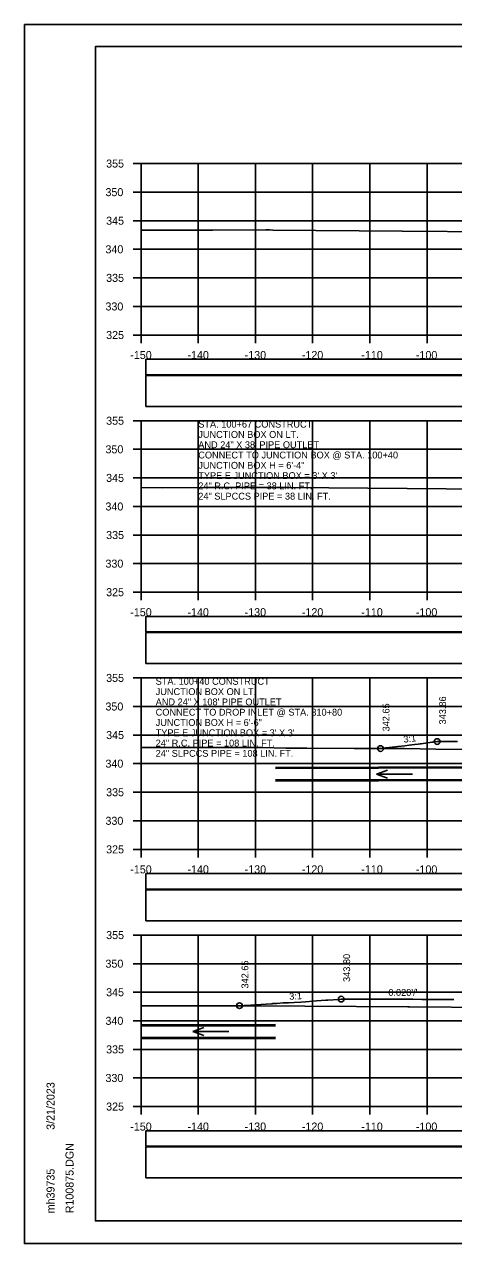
# Model space of a CAD drawing. Extents: x 1368122 to 1710785, y 373130 to 557566.
# Drawn here: x 1368518.5 to 1368593.5, y 373130.3 to 373343.7 of the extents above; entities that cross this region are included whole.
import ezdxf

# ---------------------------------------------------------------- set-up
doc = ezdxf.new("R2010")
doc.units = 0
for name, color, linetype in [('R_Alt Surface', 7, 'Continuous'), ('R_Axis', 7, 'Continuous'), ('R_Axis Annot', 7, 'Continuous'), ('R_Border', 7, 'Continuous'), ('R_Exist Surface', 7, 'Continuous'), ('R_Fin Surface', 7, 'Continuous'), ('R_Grid', 7, 'Continuous'), ('R_No Plot', 7, 'Continuous'), ('R_Water', 7, 'Continuous'), ('R_Water Annot', 7, 'Continuous'), ('R_Xsect Elev', 7, 'Continuous'), ('R_Xsect Slope', 7, 'Continuous')]:
    doc.layers.add(name, color=color, linetype=linetype)

msp = doc.modelspace()

# ---------------------------------------------------------------- linework, layer by layer
at = {"layer": 'R_Alt Surface'}
for points in [[(1368539.73, 373282.36), (1368838.03, 373282.36), (1368838.03, 373285.06), (1368539.73, 373285.06)], [(1368539.73, 373276.83), (1368838.03, 373276.83), (1368838.03, 373282.25), (1368539.73, 373282.25)], [(1368539.73, 373237.36), (1368838.03, 373237.36), (1368838.03, 373240.06), (1368539.73, 373240.06)], [(1368539.73, 373231.83), (1368838.03, 373231.83), (1368838.03, 373237.25), (1368539.73, 373237.25)], [(1368539.73, 373192.36), (1368838.03, 373192.36), (1368838.03, 373195.06), (1368539.73, 373195.06)], [(1368539.73, 373186.83), (1368838.03, 373186.83), (1368838.03, 373192.25), (1368539.73, 373192.25)], [(1368539.73, 373147.36), (1368838.03, 373147.36), (1368838.03, 373150.06), (1368539.73, 373150.06)], [(1368539.73, 373141.83), (1368838.03, 373141.83), (1368838.03, 373147.25), (1368539.73, 373147.25)]]:
    msp.add_lwpolyline(points, close=True, dxfattribs=at)
at = {"layer": 'R_Axis'}
for p, q in [((1368537.48, 373319.31), (1368538.88, 373319.31)), ((1368538.88, 373289.31), (1368538.88, 373319.31)), ((1368537.48, 373314.31), (1368538.88, 373314.31)), ((1368537.48, 373309.31), (1368538.88, 373309.31)), ((1368537.48, 373304.31), (1368538.88, 373304.31)), ((1368537.48, 373299.31), (1368538.88, 373299.31)), ((1368537.48, 373294.31), (1368538.88, 373294.31)), ((1368537.48, 373289.31), (1368538.88, 373289.31)), ((1368538.88, 373289.31), (1368838.88, 373289.31)), ((1368538.88, 373287.91), (1368538.88, 373289.31)), ((1368548.88, 373287.91), (1368548.88, 373289.31)), ((1368558.88, 373287.91), (1368558.88, 373289.31)), ((1368568.88, 373287.91), (1368568.88, 373289.31)), ((1368578.88, 373287.91), (1368578.88, 373289.31)), ((1368588.88, 373287.91), (1368588.88, 373289.31)), ((1368537.48, 373274.31), (1368538.88, 373274.31)), ((1368538.88, 373244.31), (1368538.88, 373274.31)), ((1368537.48, 373269.31), (1368538.88, 373269.31)), ((1368537.48, 373264.31), (1368538.88, 373264.31)), ((1368537.48, 373259.31), (1368538.88, 373259.31)), ((1368537.48, 373254.31), (1368538.88, 373254.31)), ((1368537.48, 373249.31), (1368538.88, 373249.31)), ((1368537.48, 373244.31), (1368538.88, 373244.31)), ((1368538.88, 373244.31), (1368838.88, 373244.31)), ((1368538.88, 373242.91), (1368538.88, 373244.31)), ((1368548.88, 373242.91), (1368548.88, 373244.31)), ((1368558.88, 373242.91), (1368558.88, 373244.31)), ((1368568.88, 373242.91), (1368568.88, 373244.31)), ((1368578.88, 373242.91), (1368578.88, 373244.31)), ((1368588.88, 373242.91), (1368588.88, 373244.31)), ((1368537.48, 373229.31), (1368538.88, 373229.31)), ((1368538.88, 373199.31), (1368538.88, 373229.31)), ((1368537.48, 373224.31), (1368538.88, 373224.31)), ((1368537.48, 373219.31), (1368538.88, 373219.31)), ((1368537.48, 373214.31), (1368538.88, 373214.31)), ((1368537.48, 373209.31), (1368538.88, 373209.31)), ((1368537.48, 373204.31), (1368538.88, 373204.31)), ((1368537.48, 373199.31), (1368538.88, 373199.31)), ((1368538.88, 373199.31), (1368838.88, 373199.31)), ((1368538.88, 373197.91), (1368538.88, 373199.31)), ((1368548.88, 373197.91), (1368548.88, 373199.31)), ((1368558.88, 373197.91), (1368558.88, 373199.31)), ((1368568.88, 373197.91), (1368568.88, 373199.31)), ((1368578.88, 373197.91), (1368578.88, 373199.31)), ((1368588.88, 373197.91), (1368588.88, 373199.31)), ((1368537.48, 373184.31), (1368538.88, 373184.31)), ((1368538.88, 373154.31), (1368538.88, 373184.31)), ((1368537.48, 373179.31), (1368538.88, 373179.31)), ((1368537.48, 373174.31), (1368538.88, 373174.31)), ((1368537.48, 373169.31), (1368538.88, 373169.31)), ((1368537.48, 373164.31), (1368538.88, 373164.31)), ((1368537.48, 373159.31), (1368538.88, 373159.31)), ((1368537.48, 373154.31), (1368538.88, 373154.31)), ((1368538.88, 373154.31), (1368838.88, 373154.31)), ((1368538.88, 373152.91), (1368538.88, 373154.31)), ((1368548.88, 373152.91), (1368548.88, 373154.31)), ((1368558.88, 373152.91), (1368558.88, 373154.31)), ((1368568.88, 373152.91), (1368568.88, 373154.31)), ((1368578.88, 373152.91), (1368578.88, 373154.31)), ((1368588.88, 373152.91), (1368588.88, 373154.31))]:
    msp.add_line(p, q, dxfattribs=at)
at = {"layer": 'R_Border'}
for p, q in [((1368530.88, 373339.77), (1368847.06, 373339.77)), ((1368530.88, 373134.31), (1368530.88, 373339.77)), ((1368530.88, 373134.31), (1368530.88, 373134.31)), ((1368847.06, 373134.31), (1368530.88, 373134.31))]:
    msp.add_line(p, q, dxfattribs=at)
at = {"layer": 'R_Exist Surface'}
for points in [[(1368538.88, 373307.65), (1368542.87, 373307.64), (1368551.39, 373307.65), (1368560.68, 373307.69), (1368561.36, 373307.69), (1368561.94, 373307.68), (1368584.52, 373307.51), (1368600.33, 373307.38)], [(1368538.88, 373262.61), (1368542.54, 373262.6), (1368549.99, 373262.61), (1368558.12, 373262.64), (1368561.74, 373262.64), (1368564.82, 373262.62), (1368599.09, 373262.35)], [(1368538.88, 373217.13), (1368539.17, 373217.13), (1368546.78, 373217.13), (1368560.06, 373217.11), (1368564.19, 373217.04), (1368567.89, 373217.01), (1368576.12, 373216.95), (1368584.9, 373216.95), (1368590.43, 373216.85), (1368599.4, 373216.79)], [(1368538.88, 373171.96), (1368552.97, 373171.96), (1368557.85, 373171.95), (1368559.37, 373171.93), (1368567.49, 373171.87), (1368585.55, 373171.74), (1368585.72, 373171.74), (1368585.83, 373171.74), (1368600.46, 373171.64)]]:
    msp.add_lwpolyline(points, dxfattribs=at)
at = {"layer": 'R_Fin Surface'}
for points in [[(1368580.76, 373216.95), (1368581.62, 373217.05), (1368581.76, 373217.06), (1368583.31, 373217.24), (1368583.76, 373217.29), (1368584.99, 373217.44), (1368585.78, 373217.54), (1368586.67, 373217.65), (1368587.35, 373217.73), (1368587.68, 373217.78), (1368587.84, 373217.8), (1368589.7, 373218.04), (1368589.92, 373218.07), (1368590.65, 373218.17), (1368591.83, 373218.17), (1368592.04, 373218.17), (1368592.35, 373218.17), (1368594.2, 373218.16)], [(1368556.09, 373171.96), (1368556.88, 373172), (1368557.16, 373172.02), (1368561.7, 373172.31), (1368561.78, 373172.31), (1368561.93, 373172.32), (1368562.6, 373172.36), (1368563.74, 373172.43), (1368563.74, 373172.43), (1368563.74, 373172.43)], [(1368563.75, 373172.43), (1368564.68, 373172.48), (1368565.66, 373172.53), (1368566.81, 373172.6), (1368567.6, 373172.65), (1368568.97, 373172.74), (1368569.55, 373172.78), (1368571.18, 373172.9), (1368571.52, 373172.92), (1368573.44, 373173.07), (1368573.49, 373173.07), (1368573.5, 373173.07), (1368573.5, 373173.07), (1368573.88, 373173.11), (1368575.5, 373173.11), (1368575.68, 373173.1), (1368577.51, 373173.1), (1368578.99, 373173.1), (1368579.56, 373173.1), (1368580.82, 373173.09), (1368581.62, 373173.09), (1368582.66, 373173.09), (1368583.71, 373173.09), (1368584.52, 373173.08), (1368585.83, 373173.08), (1368586.38, 373173.08), (1368587.97, 373173.07), (1368589.58, 373173.07), (1368589.64, 373173.07), (1368590.09, 373173.06), (1368590.15, 373173.06), (1368591.85, 373173.06), (1368592.37, 373173.05), (1368593.57, 373173.05)]]:
    msp.add_lwpolyline(points, dxfattribs=at)
at = {"layer": 'R_Grid'}
for p, q in [((1368538.88, 373319.31), (1368838.88, 373319.31)), ((1368538.88, 373289.31), (1368538.88, 373319.31)), ((1368548.88, 373289.31), (1368548.88, 373319.31)), ((1368558.88, 373289.31), (1368558.88, 373319.31)), ((1368568.88, 373289.31), (1368568.88, 373319.31)), ((1368578.88, 373289.31), (1368578.88, 373319.31)), ((1368588.88, 373289.31), (1368588.88, 373319.31)), ((1368538.88, 373314.31), (1368838.88, 373314.31)), ((1368538.88, 373309.31), (1368838.88, 373309.31)), ((1368538.88, 373304.31), (1368838.88, 373304.31)), ((1368538.88, 373299.31), (1368838.88, 373299.31)), ((1368538.88, 373294.31), (1368838.88, 373294.31)), ((1368538.88, 373289.31), (1368838.88, 373289.31)), ((1368538.88, 373274.31), (1368838.88, 373274.31)), ((1368538.88, 373244.31), (1368538.88, 373274.31)), ((1368548.88, 373244.31), (1368548.88, 373274.31)), ((1368558.88, 373244.31), (1368558.88, 373274.31)), ((1368568.88, 373244.31), (1368568.88, 373274.31)), ((1368578.88, 373244.31), (1368578.88, 373274.31)), ((1368588.88, 373244.31), (1368588.88, 373274.31)), ((1368538.88, 373269.31), (1368838.88, 373269.31)), ((1368538.88, 373264.31), (1368838.88, 373264.31)), ((1368538.88, 373259.31), (1368838.88, 373259.31)), ((1368538.88, 373254.31), (1368838.88, 373254.31)), ((1368538.88, 373249.31), (1368838.88, 373249.31)), ((1368538.88, 373244.31), (1368838.88, 373244.31)), ((1368538.88, 373229.31), (1368838.88, 373229.31)), ((1368538.88, 373199.31), (1368538.88, 373229.31)), ((1368548.88, 373199.31), (1368548.88, 373229.31)), ((1368558.88, 373199.31), (1368558.88, 373229.31)), ((1368568.88, 373199.31), (1368568.88, 373229.31)), ((1368578.88, 373199.31), (1368578.88, 373229.31)), ((1368588.88, 373199.31), (1368588.88, 373229.31)), ((1368538.88, 373224.31), (1368838.88, 373224.31)), ((1368538.88, 373219.31), (1368838.88, 373219.31)), ((1368538.88, 373214.31), (1368838.88, 373214.31)), ((1368538.88, 373209.31), (1368838.88, 373209.31)), ((1368538.88, 373204.31), (1368838.88, 373204.31)), ((1368538.88, 373199.31), (1368838.88, 373199.31)), ((1368538.88, 373184.31), (1368838.88, 373184.31)), ((1368538.88, 373154.31), (1368538.88, 373184.31)), ((1368538.88, 373184.31), (1368838.88, 373184.31)), ((1368538.88, 373154.31), (1368538.88, 373184.31)), ((1368548.88, 373154.31), (1368548.88, 373184.31)), ((1368548.88, 373154.31), (1368548.88, 373184.31)), ((1368558.88, 373154.31), (1368558.88, 373184.31)), ((1368558.88, 373154.31), (1368558.88, 373184.31)), ((1368568.88, 373154.31), (1368568.88, 373184.31)), ((1368568.88, 373154.31), (1368568.88, 373184.31)), ((1368578.88, 373154.31), (1368578.88, 373184.31)), ((1368578.88, 373154.31), (1368578.88, 373184.31)), ((1368588.88, 373154.31), (1368588.88, 373184.31)), ((1368588.88, 373154.31), (1368588.88, 373184.31)), ((1368538.88, 373179.31), (1368838.88, 373179.31)), ((1368538.88, 373179.31), (1368838.88, 373179.31)), ((1368538.88, 373174.31), (1368838.88, 373174.31)), ((1368538.88, 373174.31), (1368838.88, 373174.31)), ((1368538.88, 373169.31), (1368838.88, 373169.31)), ((1368538.88, 373169.31), (1368838.88, 373169.31)), ((1368538.88, 373164.31), (1368838.88, 373164.31)), ((1368538.88, 373164.31), (1368838.88, 373164.31)), ((1368538.88, 373159.31), (1368838.88, 373159.31)), ((1368538.88, 373159.31), (1368838.88, 373159.31)), ((1368538.88, 373154.31), (1368838.88, 373154.31)), ((1368538.88, 373154.31), (1368838.88, 373154.31))]:
    msp.add_line(p, q, dxfattribs=at)
at = {"layer": 'R_No Plot'}
for p, q in [((1368518.48, 373343.66), (1368851.81, 373343.66)), ((1368601.55, 373213.78), (1368562.41, 373213.66)), ((1368601.55, 373211.36), (1368562.41, 373211.24)), ((1368562.41, 373168.66), (1368538.88, 373168.58)), ((1368562.41, 373166.24), (1368538.88, 373166.17)), ((1368518.48, 373130.33), (1368851.81, 373130.33))]:
    msp.add_line(p, q, dxfattribs=at)
for points in [[(1368518.47, 373343.66), (1368851.81, 373343.66), (1368851.81, 373130.33), (1368518.47, 373130.33)], [(1368764.8, 373339.77), (1368784.42, 373339.77), (1368784.42, 373329.89), (1368800.53, 373329.89), (1368823.73, 373329.89), (1368823.85, 373301.73), (1368847.06, 373301.73), (1368847.06, 373134.31), (1368530.88, 373134.31), (1368530.88, 373339.77)]]:
    msp.add_lwpolyline(points, close=True, dxfattribs=at)
for centre in [(1368580.76, 373216.95), (1368590.65, 373218.17), (1368556.09, 373171.96), (1368573.88, 373173.11)]:
    msp.add_circle(centre, 0.5, dxfattribs=at)
at = {"layer": 'R_Water'}
for p, q in [((1368601.55, 373213.57), (1368562.41, 373213.45)), ((1368601.55, 373211.57), (1368562.41, 373211.45)), ((1368562.41, 373168.45), (1368538.88, 373168.38)), ((1368562.41, 373166.45), (1368538.88, 373166.38))]:
    msp.add_line(p, q, dxfattribs=at)
at = {"layer": 'R_Water Annot'}
for p, q in [((1368580.03, 373212.46), (1368581.95, 373213.17)), ((1368586.32, 373212.48), (1368580.03, 373212.46)), ((1368580.03, 373212.46), (1368581.96, 373211.77)), ((1368547.94, 373167.44), (1368549.86, 373168.14)), ((1368554.23, 373167.46), (1368547.94, 373167.44)), ((1368547.94, 373167.44), (1368549.87, 373166.74))]:
    msp.add_line(p, q, dxfattribs=at)

# ---------------------------------------------------------------- texts
at = {"layer": 'R_Axis Annot'}
for s, p in [('355', (1368532.77, 373318.61)), ('350', (1368532.65, 373313.61)), ('345', (1368532.77, 373308.61)), ('340', (1368532.65, 373303.61)), ('335', (1368532.77, 373298.61)), ('330', (1368532.65, 373293.61)), ('325', (1368532.77, 373288.61)), ('-150', (1368536.99, 373285.11)), ('-140', (1368546.99, 373285.11)), ('-130', (1368556.99, 373285.11)), ('-120', (1368566.99, 373285.11)), ('-110', (1368577.39, 373285.11)), ('-100', (1368586.93, 373285.11)), ('355', (1368532.77, 373273.61)), ('350', (1368532.65, 373268.61)), ('345', (1368532.77, 373263.61)), ('340', (1368532.65, 373258.61)), ('335', (1368532.77, 373253.61)), ('330', (1368532.65, 373248.61)), ('325', (1368532.77, 373243.61)), ('-150', (1368536.99, 373240.11)), ('-140', (1368546.99, 373240.11)), ('-130', (1368556.99, 373240.11)), ('-120', (1368566.99, 373240.11)), ('-110', (1368577.39, 373240.11)), ('-100', (1368586.93, 373240.11)), ('355', (1368532.77, 373228.61)), ('350', (1368532.65, 373223.61)), ('345', (1368532.77, 373218.61)), ('340', (1368532.65, 373213.61)), ('335', (1368532.77, 373208.61)), ('330', (1368532.65, 373203.61)), ('325', (1368532.77, 373198.61)), ('-150', (1368536.99, 373195.11)), ('-140', (1368546.99, 373195.11)), ('-130', (1368556.99, 373195.11)), ('-120', (1368566.99, 373195.11)), ('-110', (1368577.39, 373195.11)), ('-100', (1368586.93, 373195.11)), ('355', (1368532.77, 373183.61)), ('350', (1368532.65, 373178.61)), ('345', (1368532.77, 373173.61)), ('340', (1368532.65, 373168.61)), ('335', (1368532.77, 373163.61)), ('330', (1368532.65, 373158.61)), ('325', (1368532.77, 373153.61)), ('-150', (1368536.99, 373150.11)), ('-140', (1368546.99, 373150.11)), ('-130', (1368556.99, 373150.11)), ('-120', (1368566.99, 373150.11)), ('-110', (1368577.39, 373150.11)), ('-100', (1368586.93, 373150.11))]:
    msp.add_text(s, height=1.4, dxfattribs=at).set_placement(p)
at = {"layer": 'R_Border'}
for s, p in [('3/21/2023', (1368523.75, 373150.24)), ('R100875.DGN', (1368527.07, 373135.63)), ('mh39735', (1368523.75, 373135.63))]:
    msp.add_text(s, height=1.4, rotation=90, dxfattribs=at).set_placement(p)
at = {"layer": 'R_Water Annot'}
for s, p in [('STA. 100+67 CONSTRUCT', (1368548.88, 373273.11)), ('AND 24" X 38\' PIPE OUTLET', (1368548.88, 373269.51)), ('JUNCTION BOX ON LT.', (1368548.88, 373271.31)), ('CONNECT TO JUNCTION BOX @ STA. 100+40', (1368548.88, 373267.71)), ('JUNCTION BOX H = 6\'-4"', (1368548.88, 373265.91)), ("TYPE E JUNCTION BOX = 3' X 3'", (1368548.88, 373264.11)), ('24" R.C. PIPE = 38 LIN. FT.', (1368548.88, 373262.31)), ('24" SLPCCS PIPE = 38 LIN. FT.', (1368548.88, 373260.51)), ('STA. 100+40 CONSTRUCT', (1368541.43, 373228.11)), ('AND 24" X 108\' PIPE OUTLET', (1368541.43, 373224.51)), ('JUNCTION BOX ON LT.', (1368541.43, 373226.31)), ('CONNECT TO DROP INLET @ STA. 310+80', (1368541.43, 373222.71)), ('JUNCTION BOX H = 6\'-6"', (1368541.43, 373220.91)), ("TYPE E JUNCTION BOX = 3' X 3'", (1368541.43, 373219.11)), ('24" R.C. PIPE = 108 LIN. FT.', (1368541.43, 373217.31)), ('24" SLPCCS PIPE = 108 LIN. FT.', (1368541.43, 373215.51))]:
    msp.add_text(s, height=1.2, dxfattribs=at).set_placement(p)
at = {"layer": 'R_Xsect Elev'}
for s, rotation, p in [('343.86', 90, (1368592.2, 373221.17)), ('342.65', 90, (1368582.31, 373219.95)), ('343.80', 90, (1368575.43, 373176.11)), ('342.65', 90, (1368557.64, 373174.96)), ('3:1', 3.0562, (1368564.81, 373172.99))]:
    msp.add_text(s, height=1.2, rotation=rotation, dxfattribs=at).set_placement(p)
at = {"layer": 'R_Xsect Slope'}
for s, rotation, p in [('3:1', 7.0291, (1368584.82, 373217.96)), ("0.020'/'", 359.8059, (1368582.11, 373173.68))]:
    msp.add_text(s, height=1.2, rotation=rotation, dxfattribs=at).set_placement(p)

doc.saveas('drawing.dxf')
